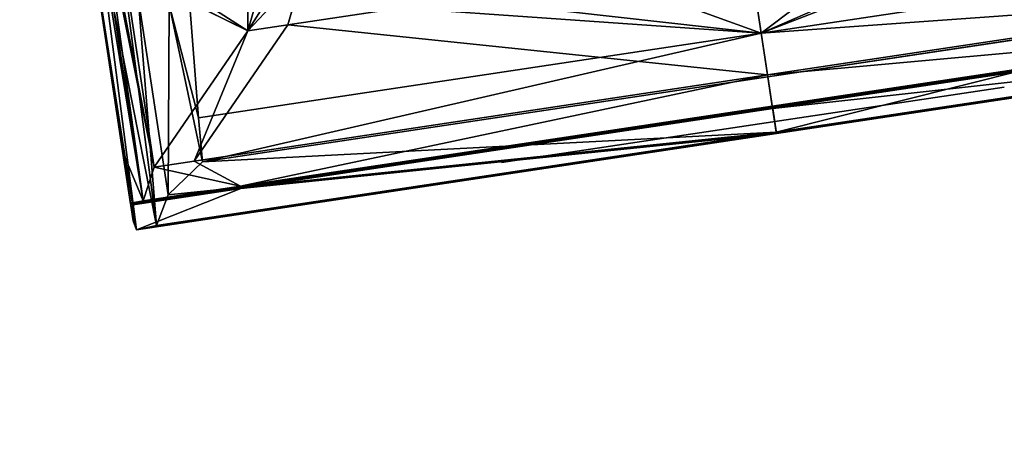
# Model space of a CAD drawing. Extents: x 22936 to 50368, y -4877 to 31080.
# Tile 563 of 601: x 45728 to 45852, y 7097 to 7152. Entities that reach past the tile are written whole.
import ezdxf

# ---------------------------------------------------------------- set-up
doc = ezdxf.new("R2010")
doc.units = 0
doc.layers.get('0').update_dxf_attribs({"linetype": 'CONTINUOUS'})
doc.layers.add('08_AMENAGEMENTS_EXTERIEURS', color=253, linetype='CONTINUOUS')
doc.layers.add('12_VEHICULES', color=134, linetype='CONTINUOUS')

# ---------------------------------------------------------------- blocks, each defined once
blk = doc.blocks.new('SUPER_COMPACT_AUTOMOBILE__')
for p, q in [((2772.9, 1630.8, 556.9), (2772.9, 818.5, 556.9)), ((2771.2, 1605.2, 443), (2771.2, 818.5, 443)), ((2645.5, 1533.3, 263.7), (2645.5, 818.5, 263.7)), ((2700.8, 1536.2, 268.7), (2700.8, 818.5, 268.7)), ((2738.2, 1493.7, 857.1), (2738.2, 818.5, 857.1)), ((2739.6, 1448.1, 723.8), (2739.6, 818.5, 723.8)), ((2546.5, 232.4, 1230.9), (2546.5, 818.5, 1230.9)), ((2645.5, 103.7, 263.7), (2645.5, 818.5, 263.7)), ((2700.8, 100.8, 268.7), (2700.8, 818.5, 268.7)), ((2738.2, 143.3, 857.1), (2738.2, 818.5, 857.1)), ((2739.6, 188.9, 723.8), (2739.6, 818.5, 723.8)), ((2771.2, 31.7, 443), (2771.2, 818.5, 443)), ((2772.9, 6.1, 556.9), (2772.9, 818.5, 556.9)), ((2420.1, 239.6, 1351.9), (2546.5, 181.6, 1230.9)), ((2546.5, 181.6, 1230.9), (2546.5, 232.4, 1230.9)), ((2739.6, 3.4, 723.8), (2739.6, 188.9, 723.8)), ((2546.5, 181.6, 1230.9), (2698.4, 39.5, 934.6)), ((2645.5, 103.7, 263.7), (2488.3, 115.4, 243.2)), ((2700.8, 100.8, 268.7), (2645.5, 103.7, 263.7)), ((2735.5, 51.6, 354.5), (2700.8, 100.8, 268.7)), ((2484, 51.6, 354.5), (2735.5, 51.6, 354.5)), ((2771.2, 31.7, 443), (2735.5, 51.6, 354.5)), ((2447.7, 39.5, 934.6), (2698.4, 39.5, 934.6)), ((2698.4, 39.5, 934.6), (2738.2, 19.5, 857.1)), ((2772.9, 6.1, 556.9), (2771.2, 31.7, 443)), ((2738.2, 19.5, 857.1), (2738.8, 3.4, 794.6)), ((1593.5, 3.4, 794.6), (2672.7, 3.4, 794.6)), ((2288.1, 3.4, 569.2), (2761.3, 3.4, 569.2)), ((2672.7, 3.4, 794.6), (2738.8, 3.4, 794.6)), ((2738.8, 3.4, 794.6), (2739.6, 3.4, 723.8)), ((2739.6, 3.4, 723.8), (2741.1, 3.4, 590.4)), ((2741.1, 3.4, 590.4), (2761.3, 3.4, 569.2)), ((2761.3, 3.4, 569.2), (2772.9, 6.1, 556.9))]:
    blk.add_line(p, q)
at = {"color": 7}
for p, q in [((2698.4, 818.5, 934.6), (2698.4, 1546.7, 934.6)), ((2741.1, 1493.7, 590.4), (2741.1, 818.5, 590.4)), ((2757.7, 471.7, 777.2), (2757.7, 1109.9, 777.2)), ((2757.7, 1109.9, 670.8), (2757.7, 471.7, 670.8)), ((2757.7, 1109.9, 777.2), (2757.7, 1109.9, 670.8)), ((2698.4, 818.5, 934.6), (2698.4, 90.3, 934.6)), ((2741.1, 143.3, 590.4), (2741.1, 818.5, 590.4)), ((2757.7, 471.7, 670.8), (2757.7, 471.7, 777.2)), ((2483.3, 261.4, 1291.4), (2546.5, 232.4, 1230.9)), ((2546.5, 232.4, 1230.9), (2698.4, 90.3, 934.6)), ((2738.2, 143.3, 857.1), (2738.7, 188.9, 810.7)), ((2738.7, 188.9, 810.7), (2739.6, 188.9, 723.8)), ((2739.6, 188.9, 723.8), (2740.7, 188.9, 628.5)), ((2740.7, 188.9, 628.5), (2741.1, 143.3, 590.4)), ((2738.2, 19.5, 857.1), (2738.2, 143.3, 857.1)), ((2741.1, 3.4, 590.4), (2741.1, 143.3, 590.4)), ((2738.2, 19.5, 857.1), (2672.7, 3.4, 794.6)), ((2741.1, 3.4, 590.4), (2268, 3.4, 578.9)), ((2672.7, 3.4, 794.6), (2672.7, 3.4, 678.8)), ((2672.7, 3.4, 678.8), (2741.1, 3.4, 590.4))]:
    blk.add_line(p, q, dxfattribs=at)
at = {"color": 7, "extrusion": (2.80434e-13, 1, 1.35052e-13)}
blk.add_arc((-2202, 289.4, 3.4), 296.9, 154.2857, 72.8832, dxfattribs=at)
at = {"color": 7}
mesh = blk.add_polyface(dxfattribs=at)
corners = [(2772.9, 1630.8, 556.9), (2741.1, 818.5, 590.4), (2772.9, 818.5, 556.9), (2741.1, 1493.7, 590.4), (2741.1, 1633.6, 590.4), (2761.3, 1633.6, 569.2)]
mesh.append_faces([[corners[k] for k in face] for face in [(0, 1, 2), (4, 0, 5)]], dxfattribs={"vtx0": -1, "color": 7})
mesh.append_faces([[corners[k] for k in face] for face in [(1, 0, 3), (3, 0, 4)]], dxfattribs={"vtx0": -1, "vtx1": -1, "color": 7})
mesh = blk.add_polyface(dxfattribs=at)
corners = [(2771.2, 818.5, 443), (2772.9, 1630.8, 556.9), (2772.9, 818.5, 556.9), (2771.2, 1605.2, 443)]
mesh.append_faces([[corners[k] for k in face] for face in [(0, 1, 2), (1, 0, 3)]], dxfattribs={"vtx0": -1, "color": 7})
mesh = blk.add_polyface(dxfattribs=at)
corners = [(2738.2, 1493.7, 857.1), (2698.4, 818.5, 934.6), (2738.2, 818.5, 857.1), (2698.4, 1546.7, 934.6), (2738.2, 1617.5, 857.1), (2698.4, 1597.5, 934.6), (2546.5, 1455.4, 1230.9), (2546.5, 1404.6, 1230.9)]
mesh.append_faces([[corners[k] for k in face] for face in [(0, 1, 2), (3, 6, 7)]], dxfattribs={"vtx0": -1, "color": 7})
mesh.append_faces([[corners[k] for k in face] for face in [(1, 0, 3), (6, 3, 5)]], dxfattribs={"vtx0": -1, "vtx1": -1, "color": 7})
mesh.append_faces([[corners[k] for k in face] for face in [(3, 0, 4), (3, 4, 5)]], dxfattribs={"vtx0": -1, "vtx2": -1, "color": 7})
mesh = blk.add_polyface(dxfattribs=at)
corners = [(2700.8, 1536.2, 268.7), (2771.2, 818.5, 443), (2700.8, 818.5, 268.7), (2771.2, 1605.2, 443), (2735.5, 1585.4, 354.5)]
mesh.append_faces([[corners[k] for k in face] for face in [(0, 1, 2), (3, 0, 4)]], dxfattribs={"vtx0": -1, "color": 7})
mesh.append_faces([[corners[k] for k in face] for face in [(1, 0, 3)]], dxfattribs={"vtx0": -1, "vtx1": -1, "color": 7})
mesh = blk.add_polyface(dxfattribs=at)
corners = [(2698.4, 1546.7, 934.6), (2546.5, 818.5, 1230.9), (2698.4, 818.5, 934.6), (2546.5, 1404.6, 1230.9)]
mesh.append_faces([[corners[k] for k in face] for face in [(0, 1, 2), (1, 0, 3)]], dxfattribs={"vtx0": -1, "color": 7})
mesh = blk.add_polyface(dxfattribs=at)
corners = [(2327.9, 1404.1, 222.4), (2645.5, 818.5, 263.7), (2327.9, 818.5, 222.4), (2488.3, 1404.1, 243.2), (2488.3, 1521.6, 243.2), (2645.5, 1533.3, 263.7)]
mesh.append_faces([[corners[k] for k in face] for face in [(0, 1, 2), (1, 4, 5)]], dxfattribs={"vtx0": -1, "color": 7})
mesh.append_faces([[corners[k] for k in face] for face in [(1, 0, 3), (1, 3, 4)]], dxfattribs={"vtx0": -1, "vtx2": -1, "color": 7})
mesh = blk.add_polyface(dxfattribs=at)
corners = [(2700.8, 1536.2, 268.7), (2645.5, 818.5, 263.7), (2645.5, 1533.3, 263.7), (2700.8, 818.5, 268.7)]
mesh.append_faces([[corners[k] for k in face] for face in [(0, 1, 2), (1, 0, 3)]], dxfattribs={"vtx0": -1, "color": 7})
mesh = blk.add_polyface(dxfattribs=at)
corners = [(2739.6, 1448.1, 723.8), (2738.7, 1448.1, 810.7), (2739.6, 818.5, 723.8), (2738.2, 1493.7, 857.1), (2738.2, 818.5, 857.1)]
mesh.append_faces([[corners[k] for k in face] for face in [(2, 3, 4)]], dxfattribs={"vtx0": -1, "color": 7})
mesh.append_faces([[corners[k] for k in face] for face in [(3, 2, 1)]], dxfattribs={"vtx0": -1, "vtx1": -1, "color": 7})
mesh.append_faces([[corners[k] for k in face] for face in [(0, 1, 2)]], dxfattribs={"vtx1": -1, "color": 7})
mesh = blk.add_polyface(dxfattribs=at)
corners = [(2741.1, 1493.7, 590.4), (2739.6, 818.5, 723.8), (2741.1, 818.5, 590.4), (2740.7, 1448.1, 628.5), (2739.6, 1448.1, 723.8)]
mesh.append_faces([[corners[k] for k in face] for face in [(0, 1, 2)]], dxfattribs={"vtx0": -1, "color": 7})
mesh.append_faces([[corners[k] for k in face] for face in [(1, 0, 3)]], dxfattribs={"vtx0": -1, "vtx2": -1, "color": 7})
mesh.append_faces([[corners[k] for k in face] for face in [(4, 1, 3)]], dxfattribs={"vtx1": -1, "color": 7})
mesh = blk.add_polyface(dxfattribs=at)
corners = [(2757.7, 1109.9, 670.8), (2757.7, 471.7, 777.2), (2757.7, 471.7, 670.8), (2757.7, 1109.9, 777.2)]
mesh.append_faces([[corners[k] for k in face] for face in [(0, 1, 2), (1, 0, 3)]], dxfattribs={"vtx0": -1, "color": 7})
mesh = blk.add_polyface(dxfattribs=at)
corners = [(2645.5, 818.5, 263.7), (2327.9, 232.8, 222.4), (2327.9, 818.5, 222.4), (2488.3, 232.8, 243.2), (2488.3, 115.4, 243.2), (2645.5, 103.7, 263.7)]
mesh.append_faces([[corners[k] for k in face] for face in [(0, 1, 2), (4, 0, 5)]], dxfattribs={"vtx0": -1, "color": 7})
mesh.append_faces([[corners[k] for k in face] for face in [(1, 0, 3), (3, 0, 4)]], dxfattribs={"vtx0": -1, "vtx1": -1, "color": 7})
mesh = blk.add_polyface(dxfattribs=at)
corners = [(2483.3, 261.4, 1291.4), (2546.5, 818.5, 1230.9), (2483.3, 818.5, 1291.4), (2546.5, 232.4, 1230.9)]
mesh.append_faces([[corners[k] for k in face] for face in [(0, 1, 2), (1, 0, 3)]], dxfattribs={"vtx0": -1, "color": 7})
mesh = blk.add_polyface(dxfattribs=at)
corners = [(2698.4, 818.5, 934.6), (2546.5, 232.4, 1230.9), (2698.4, 90.3, 934.6), (2546.5, 818.5, 1230.9)]
mesh.append_faces([[corners[k] for k in face] for face in [(0, 1, 2), (1, 0, 3)]], dxfattribs={"vtx0": -1, "color": 7})
mesh = blk.add_polyface(dxfattribs=at)
corners = [(2738.2, 143.3, 857.1), (2698.4, 39.5, 934.6), (2738.2, 19.5, 857.1), (2698.4, 90.3, 934.6), (2698.4, 818.5, 934.6), (2738.2, 818.5, 857.1), (2546.5, 181.6, 1230.9), (2546.5, 232.4, 1230.9)]
mesh.append_faces([[corners[k] for k in face] for face in [(0, 1, 2), (4, 0, 5), (6, 3, 7)]], dxfattribs={"vtx0": -1, "color": 7})
mesh.append_faces([[corners[k] for k in face] for face in [(3, 0, 4)]], dxfattribs={"vtx0": -1, "vtx1": -1, "color": 7})
mesh.append_faces([[corners[k] for k in face] for face in [(1, 0, 3)]], dxfattribs={"vtx0": -1, "vtx1": -1, "vtx2": -1, "color": 7})
mesh.append_faces([[corners[k] for k in face] for face in [(3, 6, 1)]], dxfattribs={"vtx0": -1, "vtx2": -1, "color": 7})
mesh = blk.add_polyface(dxfattribs=at)
corners = [(2645.5, 818.5, 263.7), (2700.8, 100.8, 268.7), (2645.5, 103.7, 263.7), (2700.8, 818.5, 268.7)]
mesh.append_faces([[corners[k] for k in face] for face in [(0, 1, 2), (1, 0, 3)]], dxfattribs={"vtx0": -1, "color": 7})
mesh = blk.add_polyface(dxfattribs=at)
corners = [(2735.5, 51.6, 354.5), (2771.2, 818.5, 443), (2771.2, 31.7, 443), (2700.8, 100.8, 268.7), (2700.8, 818.5, 268.7)]
mesh.append_faces([[corners[k] for k in face] for face in [(0, 1, 2), (1, 3, 4)]], dxfattribs={"vtx0": -1, "color": 7})
mesh.append_faces([[corners[k] for k in face] for face in [(1, 0, 3)]], dxfattribs={"vtx0": -1, "vtx2": -1, "color": 7})
mesh = blk.add_polyface(dxfattribs=at)
corners = [(2738.7, 188.9, 810.7), (2738.2, 818.5, 857.1), (2738.2, 143.3, 857.1), (2739.6, 188.9, 723.8), (2739.6, 818.5, 723.8)]
mesh.append_faces([[corners[k] for k in face] for face in [(0, 1, 2), (1, 3, 4)]], dxfattribs={"vtx0": -1, "color": 7})
mesh.append_faces([[corners[k] for k in face] for face in [(1, 0, 3)]], dxfattribs={"vtx0": -1, "vtx2": -1, "color": 7})
mesh = blk.add_polyface(dxfattribs=at)
corners = [(2741.1, 818.5, 590.4), (2740.7, 188.9, 628.5), (2741.1, 143.3, 590.4), (2739.6, 188.9, 723.8), (2739.6, 818.5, 723.8)]
mesh.append_faces([[corners[k] for k in face] for face in [(0, 1, 2), (3, 0, 4)]], dxfattribs={"vtx0": -1, "color": 7})
mesh.append_faces([[corners[k] for k in face] for face in [(1, 0, 3)]], dxfattribs={"vtx0": -1, "vtx1": -1, "color": 7})
mesh = blk.add_polyface(dxfattribs=at)
corners = [(2772.9, 6.1, 556.9), (2741.1, 3.4, 590.4), (2761.3, 3.4, 569.2), (2741.1, 143.3, 590.4), (2772.9, 818.5, 556.9), (2741.1, 818.5, 590.4)]
mesh.append_faces([[corners[k] for k in face] for face in [(0, 1, 2), (3, 4, 5)]], dxfattribs={"vtx0": -1, "color": 7})
mesh.append_faces([[corners[k] for k in face] for face in [(1, 0, 3)]], dxfattribs={"vtx0": -1, "vtx1": -1, "color": 7})
mesh.append_faces([[corners[k] for k in face] for face in [(3, 0, 4)]], dxfattribs={"vtx0": -1, "vtx2": -1, "color": 7})
mesh = blk.add_polyface(dxfattribs=at)
corners = [(2771.2, 31.7, 443), (2772.9, 818.5, 556.9), (2772.9, 6.1, 556.9), (2771.2, 818.5, 443)]
mesh.append_faces([[corners[k] for k in face] for face in [(0, 1, 2), (1, 0, 3)]], dxfattribs={"vtx0": -1, "color": 7})
mesh = blk.add_polyface(dxfattribs=at)
corners = [(2546.5, 181.6, 1230.9), (2420.1, 290.4, 1351.9), (2420.1, 239.6, 1351.9), (2483.3, 261.4, 1291.4), (2546.5, 232.4, 1230.9)]
mesh.append_faces([[corners[k] for k in face] for face in [(0, 1, 2), (3, 0, 4)]], dxfattribs={"vtx0": -1, "color": 7})
mesh.append_faces([[corners[k] for k in face] for face in [(1, 0, 3)]], dxfattribs={"vtx0": -1, "vtx1": -1, "color": 7})
mesh = blk.add_polyface(dxfattribs=at)
corners = [(2546.5, 181.6, 1230.9), (2447.7, 39.5, 934.6), (2698.4, 39.5, 934.6), (2456, 52.6, 962.1), (2453, 74.7, 1008.1), (2297, 219.3, 1309.6), (2420.1, 239.6, 1351.9), (2245.6, 227.8, 1327.3), (2120, 233.4, 1338.9), (1660.3, 234.6, 1341.5), (1593.1, 234.8, 1342), (-63.6, 39.5, 934.6), (221.1, 59.6, 976.5), (796.6, 231.3, 1334.6), (211, 49.6, 955.8), (214.4, 39.5, 934.6), (352.7, 93, 1046.3), (727.3, 182.3, 1232.4), (927.7, 219.8, 1310.6), (971.6, 225.6, 1322.7), (1087.8, 232.1, 1336.2), (810.7, 233.2, 1338.6), (909, 246.5, 1366.2), (2413, 240.4, 1353.6), (2362.8, 246.1, 1365.4), (1406, 253.8, 1381.4), (1083.8, 253.8, 1381.4)]
mesh.append_faces([[corners[k] for k in face] for face in [(0, 1, 2), (14, 11, 15), (22, 25, 26)]], dxfattribs={"vtx0": -1, "color": 7})
mesh.append_faces([[corners[k] for k in face] for face in [(1, 0, 3), (3, 0, 4), (4, 0, 5), (5, 6, 7), (7, 6, 8), (8, 6, 9), (9, 6, 10), (11, 12, 13), (12, 11, 14), (13, 20, 21), (21, 10, 22)]], dxfattribs={"vtx0": -1, "vtx1": -1, "color": 7})
mesh.append_faces([[corners[k] for k in face] for face in [(22, 10, 6)]], dxfattribs={"vtx0": -1, "vtx1": -1, "vtx2": -1, "color": 7})
mesh.append_faces([[corners[k] for k in face] for face in [(5, 0, 6), (13, 12, 16), (13, 16, 17), (13, 17, 18), (13, 18, 19), (13, 19, 20), (21, 20, 10), (22, 6, 23), (22, 23, 24), (22, 24, 25)]], dxfattribs={"vtx0": -1, "vtx2": -1, "color": 7})
mesh = blk.add_polyface(dxfattribs=at)
corners = [(2739.6, 3.4, 723.8), (2738.2, 19.5, 857.1), (2738.8, 3.4, 794.6), (2739.6, 188.9, 723.8), (2738.2, 143.3, 857.1), (2738.7, 188.9, 810.7)]
mesh.append_faces([[corners[k] for k in face] for face in [(0, 1, 2), (4, 3, 5)]], dxfattribs={"vtx0": -1, "color": 7})
mesh.append_faces([[corners[k] for k in face] for face in [(1, 3, 4)]], dxfattribs={"vtx0": -1, "vtx1": -1, "color": 7})
mesh.append_faces([[corners[k] for k in face] for face in [(1, 0, 3)]], dxfattribs={"vtx0": -1, "vtx2": -1, "color": 7})
mesh = blk.add_polyface(dxfattribs=at)
corners = [(2741.1, 3.4, 590.4), (2739.6, 188.9, 723.8), (2739.6, 3.4, 723.8), (2741.1, 143.3, 590.4), (2740.7, 188.9, 628.5)]
mesh.append_faces([[corners[k] for k in face] for face in [(0, 1, 2), (1, 3, 4)]], dxfattribs={"vtx0": -1, "color": 7})
mesh.append_faces([[corners[k] for k in face] for face in [(1, 0, 3)]], dxfattribs={"vtx0": -1, "vtx2": -1, "color": 7})
mesh = blk.add_polyface(dxfattribs=at)
corners = [(2645.5, 103.7, 263.7), (2498.9, 88.9, 289.4), (2488.3, 115.4, 243.2), (2700.8, 100.8, 268.7), (2735.5, 51.6, 354.5), (2484, 51.6, 354.5)]
mesh.append_faces([[corners[k] for k in face] for face in [(0, 1, 2), (1, 4, 5)]], dxfattribs={"vtx0": -1, "color": 7})
mesh.append_faces([[corners[k] for k in face] for face in [(1, 0, 3), (1, 3, 4)]], dxfattribs={"vtx0": -1, "vtx2": -1, "color": 7})
mesh = blk.add_polyface(dxfattribs=at)
corners = [(2771.2, 31.7, 443), (2484, 51.6, 354.5), (2735.5, 51.6, 354.5), (2469.5, 37.3, 418.2), (2387.1, 14.1, 521.5), (2772.9, 6.1, 556.9), (2288.1, 3.4, 569.2), (2761.3, 3.4, 569.2)]
mesh.append_faces([[corners[k] for k in face] for face in [(0, 1, 2), (6, 5, 7)]], dxfattribs={"vtx0": -1, "color": 7})
mesh.append_faces([[corners[k] for k in face] for face in [(1, 0, 3), (3, 0, 4), (4, 5, 6)]], dxfattribs={"vtx0": -1, "vtx1": -1, "color": 7})
mesh.append_faces([[corners[k] for k in face] for face in [(4, 0, 5)]], dxfattribs={"vtx0": -1, "vtx2": -1, "color": 7})
mesh = blk.add_polyface(dxfattribs=at)
corners = [(2738.2, 19.5, 857.1), (1593.5, 3.4, 794.6), (2672.7, 3.4, 794.6), (1703.4, 16.3, 844.7), (2363.3, 23.8, 873.8), (2698.4, 39.5, 934.6), (2405.8, 28.3, 891.4), (2447.7, 39.5, 934.6), (1593.5, 16.8, 846.6)]
mesh.append_faces([[corners[k] for k in face] for face in [(0, 1, 2), (6, 5, 7)]], dxfattribs={"vtx0": -1, "color": 7})
mesh.append_faces([[corners[k] for k in face] for face in [(3, 0, 4), (4, 5, 6)]], dxfattribs={"vtx0": -1, "vtx1": -1, "color": 7})
mesh.append_faces([[corners[k] for k in face] for face in [(1, 0, 3)]], dxfattribs={"vtx0": -1, "vtx1": -1, "vtx2": -1, "color": 7})
mesh.append_faces([[corners[k] for k in face] for face in [(4, 0, 5)]], dxfattribs={"vtx0": -1, "vtx2": -1, "color": 7})
mesh.append_faces([[corners[k] for k in face] for face in [(8, 1, 3)]], dxfattribs={"vtx1": -1, "color": 7})
mesh = blk.add_polyface(dxfattribs=at)
corners = [(2738.2, 19.5, 857.1), (2672.7, 3.4, 794.6), (2738.8, 3.4, 794.6)]
mesh.append_faces([[corners[k] for k in face] for face in [(0, 1, 2)]], dxfattribs={"color": 7})
mesh = blk.add_polyface(dxfattribs=at)
corners = [(2135.9, 3.4, 578.9), (1593.7, 3.4, 569.2), (2115.8, 3.4, 569.2), (1593.5, 3.4, 794.6), (2268, 3.4, 578.9), (2741.1, 3.4, 590.4), (2672.7, 3.4, 678.8), (2672.7, 3.4, 794.6)]
mesh.append_faces([[corners[k] for k in face] for face in [(0, 1, 2), (3, 6, 7)]], dxfattribs={"vtx0": -1, "color": 7})
mesh.append_faces([[corners[k] for k in face] for face in [(1, 0, 3)]], dxfattribs={"vtx0": -1, "vtx1": -1, "color": 7})
mesh.append_faces([[corners[k] for k in face] for face in [(3, 0, 4), (3, 4, 5), (3, 5, 6)]], dxfattribs={"vtx0": -1, "vtx2": -1, "color": 7})
mesh = blk.add_polyface(dxfattribs=at)
corners = [(2761.3, 3.4, 569.2), (2268, 3.4, 578.9), (2288.1, 3.4, 569.2), (2741.1, 3.4, 590.4)]
mesh.append_faces([[corners[k] for k in face] for face in [(0, 1, 2), (1, 0, 3)]], dxfattribs={"vtx0": -1, "color": 7})
mesh = blk.add_polyface(dxfattribs=at)
corners = [(2739.6, 3.4, 723.8), (2672.7, 3.4, 678.8), (2741.1, 3.4, 590.4), (2672.7, 3.4, 794.6), (2738.8, 3.4, 794.6)]
mesh.append_faces([[corners[k] for k in face] for face in [(0, 1, 2), (3, 0, 4)]], dxfattribs={"vtx0": -1, "color": 7})
mesh.append_faces([[corners[k] for k in face] for face in [(1, 0, 3)]], dxfattribs={"vtx0": -1, "vtx1": -1, "color": 7})
blk = doc.blocks.new('GROUPER_122')
at = {"layer": '08_AMENAGEMENTS_EXTERIEURS'}
mesh = blk.add_polyface(dxfattribs=at)
corners = [(4865.77, 2632.41), (4440.58, 2433.55), (4420.06, 2562.46), (4529.79, 1059.49), (4741, 1059.49), (5029.79, 1059.49), (4894.7, 2450.68), (5779.35, 2591.51), (6882.55, 501.38), (5029.79, 501.38), (5988.63, 801.38), (6907.61, 801.38), (7602.54, 0), (6819.83, 133.42), (7715.66, 663.64), (3404.37, 2268.59), (164, 668.17), (0, 1757.09), (2762.33, 1059.49)]
mesh.append_faces([[corners[k] for k in face] for face in [(0, 1, 2), (5, 8, 9), (8, 12, 13), (12, 11, 14), (15, 16, 17)]], dxfattribs={"vtx0": -1})
mesh.append_faces([[corners[k] for k in face] for face in [(3, 0, 4), (4, 0, 5), (10, 5, 7), (16, 15, 18), (18, 15, 3)]], dxfattribs={"vtx0": -1, "vtx1": -1})
mesh.append_faces([[corners[k] for k in face] for face in [(1, 0, 3), (8, 5, 10), (12, 8, 11)]], dxfattribs={"vtx0": -1, "vtx1": -1, "vtx2": -1})
mesh.append_faces([[corners[k] for k in face] for face in [(5, 0, 6), (5, 6, 7), (8, 10, 11), (3, 15, 1)]], dxfattribs={"vtx0": -1, "vtx2": -1})

msp = doc.modelspace()

# ---------------------------------------------------------------- block references
at = {"layer": '08_AMENAGEMENTS_EXTERIEURS', "color": 9}
msp.add_blockref('GROUPER_122', (41671.41, 5143.34), dxfattribs=at)
at = {"layer": '12_VEHICULES', "xscale": 0.1, "yscale": 0.1, "zscale": 0.1, "rotation": 278.5647282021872}
msp.add_blockref('SUPER_COMPACT_AUTOMOBILE__', (45701.04, 7399.7), dxfattribs=at)

doc.saveas('drawing.dxf')
